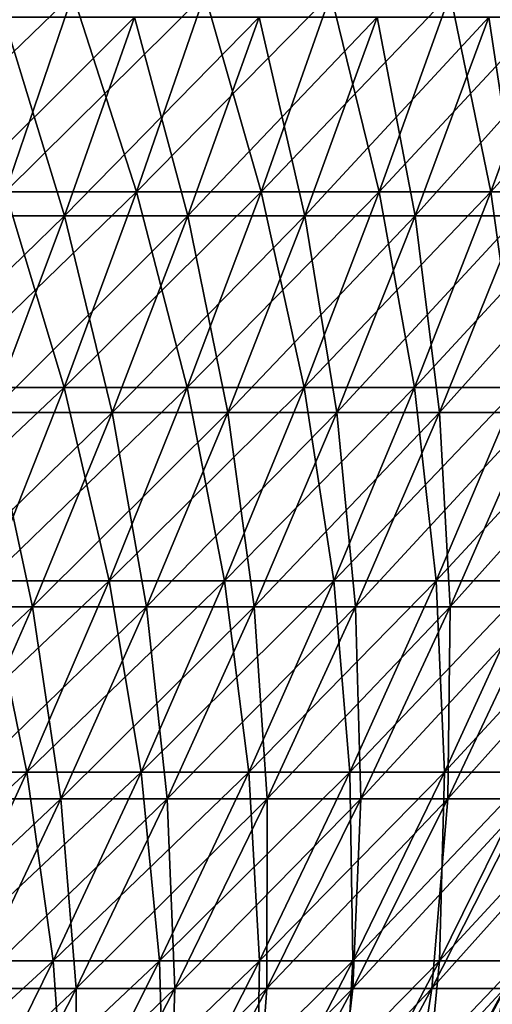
# Model space of a CAD drawing. Header units: millimetres. Extents: x -250 to 250, y 3898 to 4150.
# Tile 536 of 558: x 192 to 206, y 4029 to 4058. Entities that reach past the tile are written whole.
import ezdxf

# ---------------------------------------------------------------- set-up
doc = ezdxf.new("R2010")
doc.units = ezdxf.units.MM
doc.header["$LTSCALE"] = 5.599365
for name, color, linetype in [('2', 7, 'CONTINUOUS'), ('3', 7, 'CONTINUOUS'), ('4', 7, 'CONTINUOUS'), ('5', 7, 'CONTINUOUS')]:
    doc.layers.add(name, color=color, linetype=linetype)

msp = doc.modelspace()

# ---------------------------------------------------------------- linework, layer by layer
at = {"layer": '2', "color": 251, "linetype": 'Continuous', "true_color": 0x504f50}
for points in [[(192.028, 4052.869, -127.243), (188.019, 4052.869, -133.096), (193.988, 4058.644, -128.541), (192.028, 4052.869, -127.243)], [(193.988, 4058.644, -128.541), (188.019, 4052.869, -133.096), (189.937, 4058.644, -134.454), (193.988, 4058.644, -128.541)], [(195.856, 4052.869, -121.269), (192.028, 4052.869, -127.243), (197.854, 4058.644, -122.506), (195.856, 4052.869, -121.269)], [(197.854, 4058.644, -122.506), (192.028, 4052.869, -127.243), (193.988, 4058.644, -128.541), (197.854, 4058.644, -122.506)], [(199.497, 4052.869, -115.18), (195.856, 4052.869, -121.269), (201.533, 4058.644, -116.355), (199.497, 4052.869, -115.18)], [(201.533, 4058.644, -116.355), (195.856, 4052.869, -121.269), (197.854, 4058.644, -122.506), (201.533, 4058.644, -116.355)], [(202.95, 4052.869, -108.982), (199.497, 4052.869, -115.18), (205.021, 4058.644, -110.094), (202.95, 4052.869, -108.982)], [(205.021, 4058.644, -110.094), (199.497, 4052.869, -115.18), (201.533, 4058.644, -116.355), (205.021, 4058.644, -110.094)], [(206.209, 4052.869, -102.68), (202.95, 4052.869, -108.982), (208.314, 4058.644, -103.728), (206.209, 4052.869, -102.68)], [(208.314, 4058.644, -103.728), (202.95, 4052.869, -108.982), (205.021, 4058.644, -110.094), (208.314, 4058.644, -103.728)], [(209.274, 4052.869, -96.281), (206.209, 4052.869, -102.68), (211.409, 4058.644, -97.264), (209.274, 4052.869, -96.281)], [(211.409, 4058.644, -97.264), (206.209, 4052.869, -102.68), (208.314, 4058.644, -103.728), (211.409, 4058.644, -97.264)], [(193.735, 4047.154, -119.956), (189.949, 4047.154, -125.865), (195.856, 4052.869, -121.269), (193.735, 4047.154, -119.956)], [(195.856, 4052.869, -121.269), (189.949, 4047.154, -125.865), (192.028, 4052.869, -127.243), (195.856, 4052.869, -121.269)], [(197.337, 4047.154, -113.933), (193.735, 4047.154, -119.956), (199.497, 4052.869, -115.18), (197.337, 4047.154, -113.933)], [(199.497, 4052.869, -115.18), (193.735, 4047.154, -119.956), (195.856, 4052.869, -121.269), (199.497, 4052.869, -115.18)], [(200.752, 4047.154, -107.802), (197.337, 4047.154, -113.933), (202.95, 4052.869, -108.982), (200.752, 4047.154, -107.802)], [(202.95, 4052.869, -108.982), (197.337, 4047.154, -113.933), (199.497, 4052.869, -115.18), (202.95, 4052.869, -108.982)], [(203.977, 4047.154, -101.568), (200.752, 4047.154, -107.802), (206.209, 4052.869, -102.68), (203.977, 4047.154, -101.568)], [(206.209, 4052.869, -102.68), (200.752, 4047.154, -107.802), (202.95, 4052.869, -108.982), (206.209, 4052.869, -102.68)], [(207.008, 4047.154, -95.239), (203.977, 4047.154, -101.568), (209.274, 4052.869, -96.281), (207.008, 4047.154, -95.239)], [(209.274, 4052.869, -96.281), (203.977, 4047.154, -101.568), (206.209, 4052.869, -102.68), (209.274, 4052.869, -96.281)], [(191.494, 4041.504, -118.568), (187.752, 4041.504, -124.409), (193.735, 4047.154, -119.956), (191.494, 4041.504, -118.568)], [(193.735, 4047.154, -119.956), (187.752, 4041.504, -124.409), (189.949, 4047.154, -125.865), (193.735, 4047.154, -119.956)], [(195.055, 4041.504, -112.615), (191.494, 4041.504, -118.568), (197.337, 4047.154, -113.933), (195.055, 4041.504, -112.615)], [(197.337, 4047.154, -113.933), (191.494, 4041.504, -118.568), (193.735, 4047.154, -119.956), (197.337, 4047.154, -113.933)], [(198.43, 4041.504, -106.555), (195.055, 4041.504, -112.615), (200.752, 4047.154, -107.802), (198.43, 4041.504, -106.555)], [(200.752, 4047.154, -107.802), (195.055, 4041.504, -112.615), (197.337, 4047.154, -113.933), (200.752, 4047.154, -107.802)], [(201.618, 4041.504, -100.394), (198.43, 4041.504, -106.555), (203.977, 4047.154, -101.568), (201.618, 4041.504, -100.394)], [(203.977, 4047.154, -101.568), (198.43, 4041.504, -106.555), (200.752, 4047.154, -107.802), (203.977, 4047.154, -101.568)], [(204.614, 4041.504, -94.137), (201.618, 4041.504, -100.394), (207.008, 4047.154, -95.239), (204.614, 4041.504, -94.137)], [(207.008, 4047.154, -95.239), (201.618, 4041.504, -100.394), (203.977, 4047.154, -101.568), (207.008, 4047.154, -95.239)], [(207.416, 4041.504, -87.791), (204.614, 4041.504, -94.137), (209.843, 4047.154, -88.819), (207.416, 4041.504, -87.791)], [(209.843, 4047.154, -88.819), (204.614, 4041.504, -94.137), (207.008, 4047.154, -95.239), (209.843, 4047.154, -88.819)], [(192.651, 4035.92, -111.227), (189.134, 4035.92, -117.107), (195.055, 4041.504, -112.615), (192.651, 4035.92, -111.227)], [(195.055, 4041.504, -112.615), (189.134, 4035.92, -117.107), (191.494, 4041.504, -118.568), (195.055, 4041.504, -112.615)], [(195.985, 4035.92, -105.242), (192.651, 4035.92, -111.227), (198.43, 4041.504, -106.555), (195.985, 4035.92, -105.242)], [(198.43, 4041.504, -106.555), (192.651, 4035.92, -111.227), (195.055, 4041.504, -112.615), (198.43, 4041.504, -106.555)], [(199.133, 4035.92, -99.156), (195.985, 4035.92, -105.242), (201.618, 4041.504, -100.394), (199.133, 4035.92, -99.156)], [(201.618, 4041.504, -100.394), (195.985, 4035.92, -105.242), (198.43, 4041.504, -106.555), (201.618, 4041.504, -100.394)], [(202.092, 4035.92, -92.977), (199.133, 4035.92, -99.156), (204.614, 4041.504, -94.137), (202.092, 4035.92, -92.977)], [(204.614, 4041.504, -94.137), (199.133, 4035.92, -99.156), (201.618, 4041.504, -100.394), (204.614, 4041.504, -94.137)], [(204.859, 4035.92, -86.709), (202.092, 4035.92, -92.977), (207.416, 4041.504, -87.791), (204.859, 4035.92, -86.709)], [(207.416, 4041.504, -87.791), (202.092, 4035.92, -92.977), (204.614, 4041.504, -94.137), (207.416, 4041.504, -87.791)], [(207.432, 4035.92, -80.36), (204.859, 4035.92, -86.709), (210.021, 4041.504, -81.362), (207.432, 4035.92, -80.36)], [(210.021, 4041.504, -81.362), (204.859, 4035.92, -86.709), (207.416, 4041.504, -87.791), (210.021, 4041.504, -81.362)], [(190.127, 4030.408, -109.77), (186.657, 4030.408, -115.573), (192.651, 4035.92, -111.227), (190.127, 4030.408, -109.77)], [(192.651, 4035.92, -111.227), (186.657, 4030.408, -115.573), (189.134, 4035.92, -117.107), (192.651, 4035.92, -111.227)], [(193.417, 4030.408, -103.863), (190.127, 4030.408, -109.77), (195.985, 4035.92, -105.242), (193.417, 4030.408, -103.863)], [(195.985, 4035.92, -105.242), (190.127, 4030.408, -109.77), (192.651, 4035.92, -111.227), (195.985, 4035.92, -105.242)], [(196.524, 4030.408, -97.857), (193.417, 4030.408, -103.863), (199.133, 4035.92, -99.156), (196.524, 4030.408, -97.857)], [(199.133, 4035.92, -99.156), (193.417, 4030.408, -103.863), (195.985, 4035.92, -105.242), (199.133, 4035.92, -99.156)], [(199.445, 4030.408, -91.759), (196.524, 4030.408, -97.857), (202.092, 4035.92, -92.977), (199.445, 4030.408, -91.759)], [(202.092, 4035.92, -92.977), (196.524, 4030.408, -97.857), (199.133, 4035.92, -99.156), (202.092, 4035.92, -92.977)], [(202.176, 4030.408, -85.574), (199.445, 4030.408, -91.759), (204.859, 4035.92, -86.709), (202.176, 4030.408, -85.574)], [(204.859, 4035.92, -86.709), (199.445, 4030.408, -91.759), (202.092, 4035.92, -92.977), (204.859, 4035.92, -86.709)], [(204.715, 4030.408, -79.307), (202.176, 4030.408, -85.574), (207.432, 4035.92, -80.36), (204.715, 4030.408, -79.307)], [(207.432, 4035.92, -80.36), (202.176, 4030.408, -85.574), (204.859, 4035.92, -86.709), (207.432, 4035.92, -80.36)], [(207.06, 4030.408, -72.965), (204.715, 4030.408, -79.307), (209.809, 4035.92, -73.934), (207.06, 4030.408, -72.965)], [(209.809, 4035.92, -73.934), (204.715, 4030.408, -79.307), (207.432, 4035.92, -80.36), (209.809, 4035.92, -73.934)], [(190.73, 4024.971, -102.42), (187.485, 4024.971, -108.245), (193.417, 4030.408, -103.863), (190.73, 4024.971, -102.42)], [(193.417, 4030.408, -103.863), (187.485, 4024.971, -108.245), (190.127, 4030.408, -109.77), (193.417, 4030.408, -103.863)], [(193.793, 4024.971, -96.498), (190.73, 4024.971, -102.42), (196.524, 4030.408, -97.857), (193.793, 4024.971, -96.498)], [(196.524, 4030.408, -97.857), (190.73, 4024.971, -102.42), (193.417, 4030.408, -103.863), (196.524, 4030.408, -97.857)], [(196.673, 4024.971, -90.484), (193.793, 4024.971, -96.498), (199.445, 4030.408, -91.759), (196.673, 4024.971, -90.484)], [(199.445, 4030.408, -91.759), (193.793, 4024.971, -96.498), (196.524, 4030.408, -97.857), (199.445, 4030.408, -91.759)], [(199.366, 4024.971, -84.384), (196.673, 4024.971, -90.484), (202.176, 4030.408, -85.574), (199.366, 4024.971, -84.384)], [(202.176, 4030.408, -85.574), (196.673, 4024.971, -90.484), (199.445, 4030.408, -91.759), (202.176, 4030.408, -85.574)], [(201.87, 4024.971, -78.205), (199.366, 4024.971, -84.384), (204.715, 4030.408, -79.307), (201.87, 4024.971, -78.205)], [(204.715, 4030.408, -79.307), (199.366, 4024.971, -84.384), (202.176, 4030.408, -85.574), (204.715, 4030.408, -79.307)], [(204.183, 4024.971, -71.951), (201.87, 4024.971, -78.205), (207.06, 4030.408, -72.965), (204.183, 4024.971, -71.951)], [(207.06, 4030.408, -72.965), (201.87, 4024.971, -78.205), (204.715, 4030.408, -79.307), (207.06, 4030.408, -72.965)], [(206.302, 4024.971, -65.629), (204.183, 4024.971, -71.951), (209.209, 4030.408, -66.554), (206.302, 4024.971, -65.629)], [(209.209, 4030.408, -66.554), (204.183, 4024.971, -71.951), (207.06, 4030.408, -72.965), (209.209, 4030.408, -66.554)]]:
    msp.add_3dface(points, dxfattribs=at)
at = {"layer": '3', "color": 251, "linetype": 'Continuous', "true_color": 0x504f50}
for points in [[(189.937, 4058.644, 134.454), (192.028, 4052.869, 127.243), (193.988, 4058.644, 128.541), (189.937, 4058.644, 134.454)], [(192.028, 4052.869, 127.243), (195.856, 4052.869, 121.269), (193.988, 4058.644, 128.541), (192.028, 4052.869, 127.243)], [(193.988, 4058.644, 128.541), (195.856, 4052.869, 121.269), (197.854, 4058.644, 122.506), (193.988, 4058.644, 128.541)], [(195.856, 4052.869, 121.269), (199.497, 4052.869, 115.18), (197.854, 4058.644, 122.506), (195.856, 4052.869, 121.269)], [(197.854, 4058.644, 122.506), (199.497, 4052.869, 115.18), (201.533, 4058.644, 116.355), (197.854, 4058.644, 122.506)], [(199.497, 4052.869, 115.18), (202.95, 4052.869, 108.982), (201.533, 4058.644, 116.355), (199.497, 4052.869, 115.18)], [(201.533, 4058.644, 116.355), (202.95, 4052.869, 108.982), (205.021, 4058.644, 110.094), (201.533, 4058.644, 116.355)], [(202.95, 4052.869, 108.982), (206.209, 4052.869, 102.68), (205.021, 4058.644, 110.094), (202.95, 4052.869, 108.982)], [(205.021, 4058.644, 110.094), (206.209, 4052.869, 102.68), (208.314, 4058.644, 103.728), (205.021, 4058.644, 110.094)], [(206.209, 4052.869, 102.68), (209.274, 4052.869, 96.281), (208.314, 4058.644, 103.728), (206.209, 4052.869, 102.68)], [(189.949, 4047.154, 125.865), (193.735, 4047.154, 119.956), (192.028, 4052.869, 127.243), (189.949, 4047.154, 125.865)], [(192.028, 4052.869, 127.243), (193.735, 4047.154, 119.956), (195.856, 4052.869, 121.269), (192.028, 4052.869, 127.243)], [(193.735, 4047.154, 119.956), (197.337, 4047.154, 113.933), (195.856, 4052.869, 121.269), (193.735, 4047.154, 119.956)], [(195.856, 4052.869, 121.269), (197.337, 4047.154, 113.933), (199.497, 4052.869, 115.18), (195.856, 4052.869, 121.269)], [(197.337, 4047.154, 113.933), (200.752, 4047.154, 107.802), (199.497, 4052.869, 115.18), (197.337, 4047.154, 113.933)], [(199.497, 4052.869, 115.18), (200.752, 4047.154, 107.802), (202.95, 4052.869, 108.982), (199.497, 4052.869, 115.18)], [(200.752, 4047.154, 107.802), (203.977, 4047.154, 101.568), (202.95, 4052.869, 108.982), (200.752, 4047.154, 107.802)], [(202.95, 4052.869, 108.982), (203.977, 4047.154, 101.568), (206.209, 4052.869, 102.68), (202.95, 4052.869, 108.982)], [(203.977, 4047.154, 101.568), (207.008, 4047.154, 95.239), (206.209, 4052.869, 102.68), (203.977, 4047.154, 101.568)], [(206.209, 4052.869, 102.68), (207.008, 4047.154, 95.239), (209.274, 4052.869, 96.281), (206.209, 4052.869, 102.68)], [(189.949, 4047.154, 125.865), (191.494, 4041.504, 118.568), (193.735, 4047.154, 119.956), (189.949, 4047.154, 125.865)], [(191.494, 4041.504, 118.568), (195.055, 4041.504, 112.615), (193.735, 4047.154, 119.956), (191.494, 4041.504, 118.568)], [(193.735, 4047.154, 119.956), (195.055, 4041.504, 112.615), (197.337, 4047.154, 113.933), (193.735, 4047.154, 119.956)], [(195.055, 4041.504, 112.615), (198.43, 4041.504, 106.555), (197.337, 4047.154, 113.933), (195.055, 4041.504, 112.615)], [(197.337, 4047.154, 113.933), (198.43, 4041.504, 106.555), (200.752, 4047.154, 107.802), (197.337, 4047.154, 113.933)], [(198.43, 4041.504, 106.555), (201.618, 4041.504, 100.394), (200.752, 4047.154, 107.802), (198.43, 4041.504, 106.555)], [(200.752, 4047.154, 107.802), (201.618, 4041.504, 100.394), (203.977, 4047.154, 101.568), (200.752, 4047.154, 107.802)], [(201.618, 4041.504, 100.394), (204.614, 4041.504, 94.137), (203.977, 4047.154, 101.568), (201.618, 4041.504, 100.394)], [(203.977, 4047.154, 101.568), (204.614, 4041.504, 94.137), (207.008, 4047.154, 95.239), (203.977, 4047.154, 101.568)], [(204.614, 4041.504, 94.137), (207.416, 4041.504, 87.791), (207.008, 4047.154, 95.239), (204.614, 4041.504, 94.137)], [(189.134, 4035.92, 117.107), (192.651, 4035.92, 111.227), (191.494, 4041.504, 118.568), (189.134, 4035.92, 117.107)], [(191.494, 4041.504, 118.568), (192.651, 4035.92, 111.227), (195.055, 4041.504, 112.615), (191.494, 4041.504, 118.568)], [(192.651, 4035.92, 111.227), (195.985, 4035.92, 105.242), (195.055, 4041.504, 112.615), (192.651, 4035.92, 111.227)], [(195.055, 4041.504, 112.615), (195.985, 4035.92, 105.242), (198.43, 4041.504, 106.555), (195.055, 4041.504, 112.615)], [(195.985, 4035.92, 105.242), (199.133, 4035.92, 99.156), (198.43, 4041.504, 106.555), (195.985, 4035.92, 105.242)], [(198.43, 4041.504, 106.555), (199.133, 4035.92, 99.156), (201.618, 4041.504, 100.394), (198.43, 4041.504, 106.555)], [(199.133, 4035.92, 99.156), (202.092, 4035.92, 92.977), (201.618, 4041.504, 100.394), (199.133, 4035.92, 99.156)], [(201.618, 4041.504, 100.394), (202.092, 4035.92, 92.977), (204.614, 4041.504, 94.137), (201.618, 4041.504, 100.394)], [(202.092, 4035.92, 92.977), (204.859, 4035.92, 86.709), (204.614, 4041.504, 94.137), (202.092, 4035.92, 92.977)], [(204.614, 4041.504, 94.137), (204.859, 4035.92, 86.709), (207.416, 4041.504, 87.791), (204.614, 4041.504, 94.137)], [(204.859, 4035.92, 86.709), (207.432, 4035.92, 80.36), (207.416, 4041.504, 87.791), (204.859, 4035.92, 86.709)], [(189.134, 4035.92, 117.107), (190.127, 4030.408, 109.77), (192.651, 4035.92, 111.227), (189.134, 4035.92, 117.107)], [(190.127, 4030.408, 109.77), (193.417, 4030.408, 103.863), (192.651, 4035.92, 111.227), (190.127, 4030.408, 109.77)], [(192.651, 4035.92, 111.227), (193.417, 4030.408, 103.863), (195.985, 4035.92, 105.242), (192.651, 4035.92, 111.227)], [(193.417, 4030.408, 103.863), (196.524, 4030.408, 97.857), (195.985, 4035.92, 105.242), (193.417, 4030.408, 103.863)], [(195.985, 4035.92, 105.242), (196.524, 4030.408, 97.857), (199.133, 4035.92, 99.156), (195.985, 4035.92, 105.242)], [(196.524, 4030.408, 97.857), (199.445, 4030.408, 91.759), (199.133, 4035.92, 99.156), (196.524, 4030.408, 97.857)], [(199.133, 4035.92, 99.156), (199.445, 4030.408, 91.759), (202.092, 4035.92, 92.977), (199.133, 4035.92, 99.156)], [(199.445, 4030.408, 91.759), (202.176, 4030.408, 85.574), (202.092, 4035.92, 92.977), (199.445, 4030.408, 91.759)], [(202.092, 4035.92, 92.977), (202.176, 4030.408, 85.574), (204.859, 4035.92, 86.709), (202.092, 4035.92, 92.977)], [(202.176, 4030.408, 85.574), (204.715, 4030.408, 79.307), (204.859, 4035.92, 86.709), (202.176, 4030.408, 85.574)], [(204.715, 4030.408, 79.307), (207.06, 4030.408, 72.965), (207.432, 4035.92, 80.36), (204.715, 4030.408, 79.307)], [(204.859, 4035.92, 86.709), (204.715, 4030.408, 79.307), (207.432, 4035.92, 80.36), (204.859, 4035.92, 86.709)], [(190.127, 4030.408, 109.77), (190.73, 4024.971, 102.42), (193.417, 4030.408, 103.863), (190.127, 4030.408, 109.77)], [(190.73, 4024.971, 102.42), (193.793, 4024.971, 96.498), (193.417, 4030.408, 103.863), (190.73, 4024.971, 102.42)], [(193.417, 4030.408, 103.863), (193.793, 4024.971, 96.498), (196.524, 4030.408, 97.857), (193.417, 4030.408, 103.863)], [(193.793, 4024.971, 96.498), (196.673, 4024.971, 90.484), (196.524, 4030.408, 97.857), (193.793, 4024.971, 96.498)], [(196.524, 4030.408, 97.857), (196.673, 4024.971, 90.484), (199.445, 4030.408, 91.759), (196.524, 4030.408, 97.857)], [(196.673, 4024.971, 90.484), (199.366, 4024.971, 84.384), (199.445, 4030.408, 91.759), (196.673, 4024.971, 90.484)], [(199.366, 4024.971, 84.384), (201.87, 4024.971, 78.205), (202.176, 4030.408, 85.574), (199.366, 4024.971, 84.384)], [(199.445, 4030.408, 91.759), (199.366, 4024.971, 84.384), (202.176, 4030.408, 85.574), (199.445, 4030.408, 91.759)], [(201.87, 4024.971, 78.205), (204.183, 4024.971, 71.951), (204.715, 4030.408, 79.307), (201.87, 4024.971, 78.205)], [(202.176, 4030.408, 85.574), (201.87, 4024.971, 78.205), (204.715, 4030.408, 79.307), (202.176, 4030.408, 85.574)], [(204.183, 4024.971, 71.951), (206.302, 4024.971, 65.629), (207.06, 4030.408, 72.965), (204.183, 4024.971, 71.951)], [(204.715, 4030.408, 79.307), (204.183, 4024.971, 71.951), (207.06, 4030.408, 72.965), (204.715, 4030.408, 79.307)]]:
    msp.add_3dface(points, dxfattribs=at)
at = {"layer": '4', "color": 155, "linetype": 'Continuous', "true_color": 0x4a708c}
for points in [[(193.753, 4052.166, 119.967), (189.967, 4052.166, 125.877), (195.799, 4057.973, 121.234), (193.753, 4052.166, 119.967)], [(195.799, 4057.973, 121.234), (189.967, 4052.166, 125.877), (191.973, 4057.973, 127.206), (195.799, 4057.973, 121.234)], [(197.356, 4052.166, 113.943), (193.753, 4052.166, 119.967), (199.44, 4057.973, 115.147), (197.356, 4052.166, 113.943)], [(199.44, 4057.973, 115.147), (193.753, 4052.166, 119.967), (195.799, 4057.973, 121.234), (199.44, 4057.973, 115.147)], [(200.771, 4052.166, 107.812), (197.356, 4052.166, 113.943), (202.891, 4057.973, 108.95), (200.771, 4052.166, 107.812)], [(202.891, 4057.973, 108.95), (197.356, 4052.166, 113.943), (199.44, 4057.973, 115.147), (202.891, 4057.973, 108.95)], [(203.996, 4052.166, 101.578), (200.771, 4052.166, 107.812), (206.15, 4057.973, 102.651), (203.996, 4052.166, 101.578)], [(206.15, 4057.973, 102.651), (200.771, 4052.166, 107.812), (202.891, 4057.973, 108.95), (206.15, 4057.973, 102.651)], [(207.027, 4052.166, 95.248), (203.996, 4052.166, 101.578), (209.213, 4057.973, 96.253), (207.027, 4052.166, 95.248)], [(209.213, 4057.973, 96.253), (203.996, 4052.166, 101.578), (206.15, 4057.973, 102.651), (209.213, 4057.973, 96.253)], [(191.583, 4046.422, 118.623), (187.839, 4046.422, 124.467), (193.753, 4052.166, 119.967), (191.583, 4046.422, 118.623)], [(193.753, 4052.166, 119.967), (187.839, 4046.422, 124.467), (189.967, 4052.166, 125.877), (193.753, 4052.166, 119.967)], [(195.145, 4046.422, 112.667), (191.583, 4046.422, 118.623), (197.356, 4052.166, 113.943), (195.145, 4046.422, 112.667)], [(197.356, 4052.166, 113.943), (191.583, 4046.422, 118.623), (193.753, 4052.166, 119.967), (197.356, 4052.166, 113.943)], [(198.522, 4046.422, 106.604), (195.145, 4046.422, 112.667), (200.771, 4052.166, 107.812), (198.522, 4046.422, 106.604)], [(200.771, 4052.166, 107.812), (195.145, 4046.422, 112.667), (197.356, 4052.166, 113.943), (200.771, 4052.166, 107.812)], [(201.711, 4046.422, 100.44), (198.522, 4046.422, 106.604), (203.996, 4052.166, 101.578), (201.711, 4046.422, 100.44)], [(203.996, 4052.166, 101.578), (198.522, 4046.422, 106.604), (200.771, 4052.166, 107.812), (203.996, 4052.166, 101.578)], [(204.708, 4046.422, 94.181), (201.711, 4046.422, 100.44), (207.027, 4052.166, 95.248), (204.708, 4046.422, 94.181)], [(207.027, 4052.166, 95.248), (201.711, 4046.422, 100.44), (203.996, 4052.166, 101.578), (207.027, 4052.166, 95.248)], [(207.512, 4046.422, 87.832), (204.708, 4046.422, 94.181), (209.862, 4052.166, 88.827), (207.512, 4046.422, 87.832)], [(209.862, 4052.166, 88.827), (204.708, 4046.422, 94.181), (207.027, 4052.166, 95.248), (209.862, 4052.166, 88.827)], [(192.809, 4040.744, 111.318), (189.29, 4040.744, 117.203), (195.145, 4046.422, 112.667), (192.809, 4040.744, 111.318)], [(195.145, 4046.422, 112.667), (189.29, 4040.744, 117.203), (191.583, 4046.422, 118.623), (195.145, 4046.422, 112.667)], [(196.146, 4040.744, 105.328), (192.809, 4040.744, 111.318), (198.522, 4046.422, 106.604), (196.146, 4040.744, 105.328)], [(198.522, 4046.422, 106.604), (192.809, 4040.744, 111.318), (195.145, 4046.422, 112.667), (198.522, 4046.422, 106.604)], [(199.296, 4040.744, 99.238), (196.146, 4040.744, 105.328), (201.711, 4046.422, 100.44), (199.296, 4040.744, 99.238)], [(201.711, 4046.422, 100.44), (196.146, 4040.744, 105.328), (198.522, 4046.422, 106.604), (201.711, 4046.422, 100.44)], [(202.258, 4040.744, 93.053), (199.296, 4040.744, 99.238), (204.708, 4046.422, 94.181), (202.258, 4040.744, 93.053)], [(204.708, 4046.422, 94.181), (199.296, 4040.744, 99.238), (201.711, 4046.422, 100.44), (204.708, 4046.422, 94.181)], [(205.027, 4040.744, 86.781), (202.258, 4040.744, 93.053), (207.512, 4046.422, 87.832), (205.027, 4040.744, 86.781)], [(207.512, 4046.422, 87.832), (202.258, 4040.744, 93.053), (204.708, 4046.422, 94.181), (207.512, 4046.422, 87.832)], [(207.603, 4040.744, 80.426), (205.027, 4040.744, 86.781), (210.118, 4046.422, 81.4), (207.603, 4040.744, 80.426)], [(210.118, 4046.422, 81.4), (205.027, 4040.744, 86.781), (207.512, 4046.422, 87.832), (210.118, 4046.422, 81.4)], [(190.349, 4035.137, 109.898), (186.875, 4035.137, 115.708), (192.809, 4040.744, 111.318), (190.349, 4035.137, 109.898)], [(192.809, 4040.744, 111.318), (186.875, 4035.137, 115.708), (189.29, 4040.744, 117.203), (192.809, 4040.744, 111.318)], [(193.643, 4035.137, 103.984), (190.349, 4035.137, 109.898), (196.146, 4040.744, 105.328), (193.643, 4035.137, 103.984)], [(196.146, 4040.744, 105.328), (190.349, 4035.137, 109.898), (192.809, 4040.744, 111.318), (196.146, 4040.744, 105.328)], [(196.754, 4035.137, 97.972), (193.643, 4035.137, 103.984), (199.296, 4040.744, 99.238), (196.754, 4035.137, 97.972)], [(199.296, 4040.744, 99.238), (193.643, 4035.137, 103.984), (196.146, 4040.744, 105.328), (199.296, 4040.744, 99.238)], [(199.677, 4035.137, 91.866), (196.754, 4035.137, 97.972), (202.258, 4040.744, 93.053), (199.677, 4035.137, 91.866)], [(202.258, 4040.744, 93.053), (196.754, 4035.137, 97.972), (199.296, 4040.744, 99.238), (202.258, 4040.744, 93.053)], [(202.412, 4035.137, 85.674), (199.677, 4035.137, 91.866), (205.027, 4040.744, 86.781), (202.412, 4035.137, 85.674)], [(205.027, 4040.744, 86.781), (199.677, 4035.137, 91.866), (202.258, 4040.744, 93.053), (205.027, 4040.744, 86.781)], [(204.954, 4035.137, 79.4), (202.412, 4035.137, 85.674), (207.603, 4040.744, 80.426), (204.954, 4035.137, 79.4)], [(207.603, 4040.744, 80.426), (202.412, 4035.137, 85.674), (205.027, 4040.744, 86.781), (207.603, 4040.744, 80.426)], [(207.302, 4035.137, 73.05), (204.954, 4035.137, 79.4), (209.981, 4040.744, 73.994), (207.302, 4035.137, 73.05)], [(209.981, 4040.744, 73.994), (204.954, 4035.137, 79.4), (207.603, 4040.744, 80.426), (209.981, 4040.744, 73.994)], [(191.016, 4029.603, 102.574), (187.767, 4029.603, 108.407), (193.643, 4035.137, 103.984), (191.016, 4029.603, 102.574)], [(193.643, 4035.137, 103.984), (187.767, 4029.603, 108.407), (190.349, 4035.137, 109.898), (193.643, 4035.137, 103.984)], [(194.085, 4029.603, 96.643), (191.016, 4029.603, 102.574), (196.754, 4035.137, 97.972), (194.085, 4029.603, 96.643)], [(196.754, 4035.137, 97.972), (191.016, 4029.603, 102.574), (193.643, 4035.137, 103.984), (196.754, 4035.137, 97.972)], [(196.969, 4029.603, 90.62), (194.085, 4029.603, 96.643), (199.677, 4035.137, 91.866), (196.969, 4029.603, 90.62)], [(199.677, 4035.137, 91.866), (194.085, 4029.603, 96.643), (196.754, 4035.137, 97.972), (199.677, 4035.137, 91.866)], [(199.666, 4029.603, 84.511), (196.969, 4029.603, 90.62), (202.412, 4035.137, 85.674), (199.666, 4029.603, 84.511)], [(202.412, 4035.137, 85.674), (196.969, 4029.603, 90.62), (199.677, 4035.137, 91.866), (202.412, 4035.137, 85.674)], [(202.174, 4029.603, 78.322), (199.666, 4029.603, 84.511), (204.954, 4035.137, 79.4), (202.174, 4029.603, 78.322)], [(204.954, 4035.137, 79.4), (199.666, 4029.603, 84.511), (202.412, 4035.137, 85.674), (204.954, 4035.137, 79.4)], [(204.49, 4029.603, 72.059), (202.174, 4029.603, 78.322), (207.302, 4035.137, 73.05), (204.49, 4029.603, 72.059)], [(207.302, 4035.137, 73.05), (202.174, 4029.603, 78.322), (204.954, 4035.137, 79.4), (207.302, 4035.137, 73.05)], [(206.612, 4029.603, 65.728), (204.49, 4029.603, 72.059), (209.453, 4035.137, 66.632), (206.612, 4029.603, 65.728)], [(209.453, 4035.137, 66.632), (204.49, 4029.603, 72.059), (207.302, 4035.137, 73.05), (209.453, 4035.137, 66.632)], [(191.291, 4024.147, 95.251), (188.267, 4024.147, 101.097), (194.085, 4029.603, 96.643), (191.291, 4024.147, 95.251)], [(194.085, 4029.603, 96.643), (188.267, 4024.147, 101.097), (191.016, 4029.603, 102.574), (194.085, 4029.603, 96.643)], [(194.133, 4024.147, 89.316), (191.291, 4024.147, 95.251), (196.969, 4029.603, 90.62), (194.133, 4024.147, 89.316)], [(196.969, 4029.603, 90.62), (191.291, 4024.147, 95.251), (194.085, 4029.603, 96.643), (196.969, 4029.603, 90.62)], [(196.792, 4024.147, 83.295), (194.133, 4024.147, 89.316), (199.666, 4029.603, 84.511), (196.792, 4024.147, 83.295)], [(199.666, 4029.603, 84.511), (194.133, 4024.147, 89.316), (196.969, 4029.603, 90.62), (199.666, 4029.603, 84.511)], [(199.263, 4024.147, 77.195), (196.792, 4024.147, 83.295), (202.174, 4029.603, 78.322), (199.263, 4024.147, 77.195)], [(202.174, 4029.603, 78.322), (196.792, 4024.147, 83.295), (199.666, 4029.603, 84.511), (202.174, 4029.603, 78.322)], [(201.546, 4024.147, 71.022), (199.263, 4024.147, 77.195), (204.49, 4029.603, 72.059), (201.546, 4024.147, 71.022)], [(204.49, 4029.603, 72.059), (199.263, 4024.147, 77.195), (202.174, 4029.603, 78.322), (204.49, 4029.603, 72.059)], [(203.638, 4024.147, 64.782), (201.546, 4024.147, 71.022), (206.612, 4029.603, 65.728), (203.638, 4024.147, 64.782)], [(206.612, 4029.603, 65.728), (201.546, 4024.147, 71.022), (204.49, 4029.603, 72.059), (206.612, 4029.603, 65.728)], [(205.536, 4024.147, 58.48), (203.638, 4024.147, 64.782), (208.538, 4029.603, 59.334), (205.536, 4024.147, 58.48)], [(208.538, 4029.603, 59.334), (203.638, 4024.147, 64.782), (206.612, 4029.603, 65.728), (208.538, 4029.603, 59.334)], [(207.24, 4024.147, 52.123), (205.536, 4024.147, 58.48), (210.266, 4029.603, 52.884), (207.24, 4024.147, 52.123)], [(210.266, 4029.603, 52.884), (205.536, 4024.147, 58.48), (208.538, 4029.603, 59.334), (210.266, 4029.603, 52.884)]]:
    msp.add_3dface(points, dxfattribs=at)
at = {"layer": '5', "color": 155, "linetype": 'Continuous', "true_color": 0x4a708c}
for points in [[(189.967, 4052.166, -125.877), (193.753, 4052.166, -119.967), (191.973, 4057.973, -127.206), (189.967, 4052.166, -125.877)], [(191.973, 4057.973, -127.206), (193.753, 4052.166, -119.967), (195.799, 4057.973, -121.234), (191.973, 4057.973, -127.206)], [(193.753, 4052.166, -119.967), (197.356, 4052.166, -113.943), (195.799, 4057.973, -121.234), (193.753, 4052.166, -119.967)], [(195.799, 4057.973, -121.234), (197.356, 4052.166, -113.943), (199.44, 4057.973, -115.147), (195.799, 4057.973, -121.234)], [(197.356, 4052.166, -113.943), (200.771, 4052.166, -107.812), (199.44, 4057.973, -115.147), (197.356, 4052.166, -113.943)], [(199.44, 4057.973, -115.147), (200.771, 4052.166, -107.812), (202.891, 4057.973, -108.95), (199.44, 4057.973, -115.147)], [(200.771, 4052.166, -107.812), (203.996, 4052.166, -101.578), (202.891, 4057.973, -108.95), (200.771, 4052.166, -107.812)], [(202.891, 4057.973, -108.95), (203.996, 4052.166, -101.578), (206.15, 4057.973, -102.651), (202.891, 4057.973, -108.95)], [(203.996, 4052.166, -101.578), (207.027, 4052.166, -95.248), (206.15, 4057.973, -102.651), (203.996, 4052.166, -101.578)], [(206.15, 4057.973, -102.651), (207.027, 4052.166, -95.248), (209.213, 4057.973, -96.253), (206.15, 4057.973, -102.651)], [(189.967, 4052.166, -125.877), (191.583, 4046.422, -118.623), (193.753, 4052.166, -119.967), (189.967, 4052.166, -125.877)], [(191.583, 4046.422, -118.623), (195.145, 4046.422, -112.667), (193.753, 4052.166, -119.967), (191.583, 4046.422, -118.623)], [(193.753, 4052.166, -119.967), (195.145, 4046.422, -112.667), (197.356, 4052.166, -113.943), (193.753, 4052.166, -119.967)], [(195.145, 4046.422, -112.667), (198.522, 4046.422, -106.604), (197.356, 4052.166, -113.943), (195.145, 4046.422, -112.667)], [(197.356, 4052.166, -113.943), (198.522, 4046.422, -106.604), (200.771, 4052.166, -107.812), (197.356, 4052.166, -113.943)], [(198.522, 4046.422, -106.604), (201.711, 4046.422, -100.44), (200.771, 4052.166, -107.812), (198.522, 4046.422, -106.604)], [(200.771, 4052.166, -107.812), (201.711, 4046.422, -100.44), (203.996, 4052.166, -101.578), (200.771, 4052.166, -107.812)], [(201.711, 4046.422, -100.44), (204.708, 4046.422, -94.181), (203.996, 4052.166, -101.578), (201.711, 4046.422, -100.44)], [(203.996, 4052.166, -101.578), (204.708, 4046.422, -94.181), (207.027, 4052.166, -95.248), (203.996, 4052.166, -101.578)], [(204.708, 4046.422, -94.181), (207.512, 4046.422, -87.832), (207.027, 4052.166, -95.248), (204.708, 4046.422, -94.181)], [(189.29, 4040.744, -117.203), (192.809, 4040.744, -111.318), (191.583, 4046.422, -118.623), (189.29, 4040.744, -117.203)], [(191.583, 4046.422, -118.623), (192.809, 4040.744, -111.318), (195.145, 4046.422, -112.667), (191.583, 4046.422, -118.623)], [(192.809, 4040.744, -111.318), (196.146, 4040.744, -105.328), (195.145, 4046.422, -112.667), (192.809, 4040.744, -111.318)], [(195.145, 4046.422, -112.667), (196.146, 4040.744, -105.328), (198.522, 4046.422, -106.604), (195.145, 4046.422, -112.667)], [(196.146, 4040.744, -105.328), (199.296, 4040.744, -99.238), (198.522, 4046.422, -106.604), (196.146, 4040.744, -105.328)], [(198.522, 4046.422, -106.604), (199.296, 4040.744, -99.238), (201.711, 4046.422, -100.44), (198.522, 4046.422, -106.604)], [(199.296, 4040.744, -99.238), (202.258, 4040.744, -93.053), (201.711, 4046.422, -100.44), (199.296, 4040.744, -99.238)], [(201.711, 4046.422, -100.44), (202.258, 4040.744, -93.053), (204.708, 4046.422, -94.181), (201.711, 4046.422, -100.44)], [(202.258, 4040.744, -93.053), (205.027, 4040.744, -86.781), (204.708, 4046.422, -94.181), (202.258, 4040.744, -93.053)], [(204.708, 4046.422, -94.181), (205.027, 4040.744, -86.781), (207.512, 4046.422, -87.832), (204.708, 4046.422, -94.181)], [(205.027, 4040.744, -86.781), (207.603, 4040.744, -80.426), (207.512, 4046.422, -87.832), (205.027, 4040.744, -86.781)], [(189.29, 4040.744, -117.203), (190.349, 4035.137, -109.898), (192.809, 4040.744, -111.318), (189.29, 4040.744, -117.203)], [(190.349, 4035.137, -109.898), (193.643, 4035.137, -103.984), (192.809, 4040.744, -111.318), (190.349, 4035.137, -109.898)], [(192.809, 4040.744, -111.318), (193.643, 4035.137, -103.984), (196.146, 4040.744, -105.328), (192.809, 4040.744, -111.318)], [(193.643, 4035.137, -103.984), (196.754, 4035.137, -97.972), (196.146, 4040.744, -105.328), (193.643, 4035.137, -103.984)], [(196.146, 4040.744, -105.328), (196.754, 4035.137, -97.972), (199.296, 4040.744, -99.238), (196.146, 4040.744, -105.328)], [(196.754, 4035.137, -97.972), (199.677, 4035.137, -91.866), (199.296, 4040.744, -99.238), (196.754, 4035.137, -97.972)], [(199.296, 4040.744, -99.238), (199.677, 4035.137, -91.866), (202.258, 4040.744, -93.053), (199.296, 4040.744, -99.238)], [(199.677, 4035.137, -91.866), (202.412, 4035.137, -85.674), (202.258, 4040.744, -93.053), (199.677, 4035.137, -91.866)], [(202.258, 4040.744, -93.053), (202.412, 4035.137, -85.674), (205.027, 4040.744, -86.781), (202.258, 4040.744, -93.053)], [(202.412, 4035.137, -85.674), (204.954, 4035.137, -79.4), (205.027, 4040.744, -86.781), (202.412, 4035.137, -85.674)], [(204.954, 4035.137, -79.4), (207.302, 4035.137, -73.05), (207.603, 4040.744, -80.426), (204.954, 4035.137, -79.4)], [(205.027, 4040.744, -86.781), (204.954, 4035.137, -79.4), (207.603, 4040.744, -80.426), (205.027, 4040.744, -86.781)], [(190.349, 4035.137, -109.898), (191.016, 4029.603, -102.574), (193.643, 4035.137, -103.984), (190.349, 4035.137, -109.898)], [(191.016, 4029.603, -102.574), (194.085, 4029.603, -96.643), (193.643, 4035.137, -103.984), (191.016, 4029.603, -102.574)], [(193.643, 4035.137, -103.984), (194.085, 4029.603, -96.643), (196.754, 4035.137, -97.972), (193.643, 4035.137, -103.984)], [(194.085, 4029.603, -96.643), (196.969, 4029.603, -90.62), (196.754, 4035.137, -97.972), (194.085, 4029.603, -96.643)], [(196.754, 4035.137, -97.972), (196.969, 4029.603, -90.62), (199.677, 4035.137, -91.866), (196.754, 4035.137, -97.972)], [(196.969, 4029.603, -90.62), (199.666, 4029.603, -84.511), (199.677, 4035.137, -91.866), (196.969, 4029.603, -90.62)], [(199.666, 4029.603, -84.511), (202.174, 4029.603, -78.322), (202.412, 4035.137, -85.674), (199.666, 4029.603, -84.511)], [(199.677, 4035.137, -91.866), (199.666, 4029.603, -84.511), (202.412, 4035.137, -85.674), (199.677, 4035.137, -91.866)], [(202.174, 4029.603, -78.322), (204.49, 4029.603, -72.059), (204.954, 4035.137, -79.4), (202.174, 4029.603, -78.322)], [(202.412, 4035.137, -85.674), (202.174, 4029.603, -78.322), (204.954, 4035.137, -79.4), (202.412, 4035.137, -85.674)], [(204.49, 4029.603, -72.059), (206.612, 4029.603, -65.728), (207.302, 4035.137, -73.05), (204.49, 4029.603, -72.059)], [(204.954, 4035.137, -79.4), (204.49, 4029.603, -72.059), (207.302, 4035.137, -73.05), (204.954, 4035.137, -79.4)], [(191.016, 4029.603, -102.574), (191.291, 4024.147, -95.251), (194.085, 4029.603, -96.643), (191.016, 4029.603, -102.574)], [(191.291, 4024.147, -95.251), (194.133, 4024.147, -89.316), (194.085, 4029.603, -96.643), (191.291, 4024.147, -95.251)], [(194.085, 4029.603, -96.643), (194.133, 4024.147, -89.316), (196.969, 4029.603, -90.62), (194.085, 4029.603, -96.643)], [(194.133, 4024.147, -89.316), (196.792, 4024.147, -83.295), (196.969, 4029.603, -90.62), (194.133, 4024.147, -89.316)], [(196.792, 4024.147, -83.295), (199.263, 4024.147, -77.195), (199.666, 4029.603, -84.511), (196.792, 4024.147, -83.295)], [(196.969, 4029.603, -90.62), (196.792, 4024.147, -83.295), (199.666, 4029.603, -84.511), (196.969, 4029.603, -90.62)], [(199.263, 4024.147, -77.195), (201.546, 4024.147, -71.022), (202.174, 4029.603, -78.322), (199.263, 4024.147, -77.195)], [(199.666, 4029.603, -84.511), (199.263, 4024.147, -77.195), (202.174, 4029.603, -78.322), (199.666, 4029.603, -84.511)], [(201.546, 4024.147, -71.022), (203.638, 4024.147, -64.782), (204.49, 4029.603, -72.059), (201.546, 4024.147, -71.022)], [(202.174, 4029.603, -78.322), (201.546, 4024.147, -71.022), (204.49, 4029.603, -72.059), (202.174, 4029.603, -78.322)], [(203.638, 4024.147, -64.782), (205.536, 4024.147, -58.48), (206.612, 4029.603, -65.728), (203.638, 4024.147, -64.782)], [(204.49, 4029.603, -72.059), (203.638, 4024.147, -64.782), (206.612, 4029.603, -65.728), (204.49, 4029.603, -72.059)], [(205.536, 4024.147, -58.48), (207.24, 4024.147, -52.123), (208.538, 4029.603, -59.334), (205.536, 4024.147, -58.48)], [(206.612, 4029.603, -65.728), (205.536, 4024.147, -58.48), (208.538, 4029.603, -59.334), (206.612, 4029.603, -65.728)]]:
    msp.add_3dface(points, dxfattribs=at)

doc.saveas('drawing.dxf')
